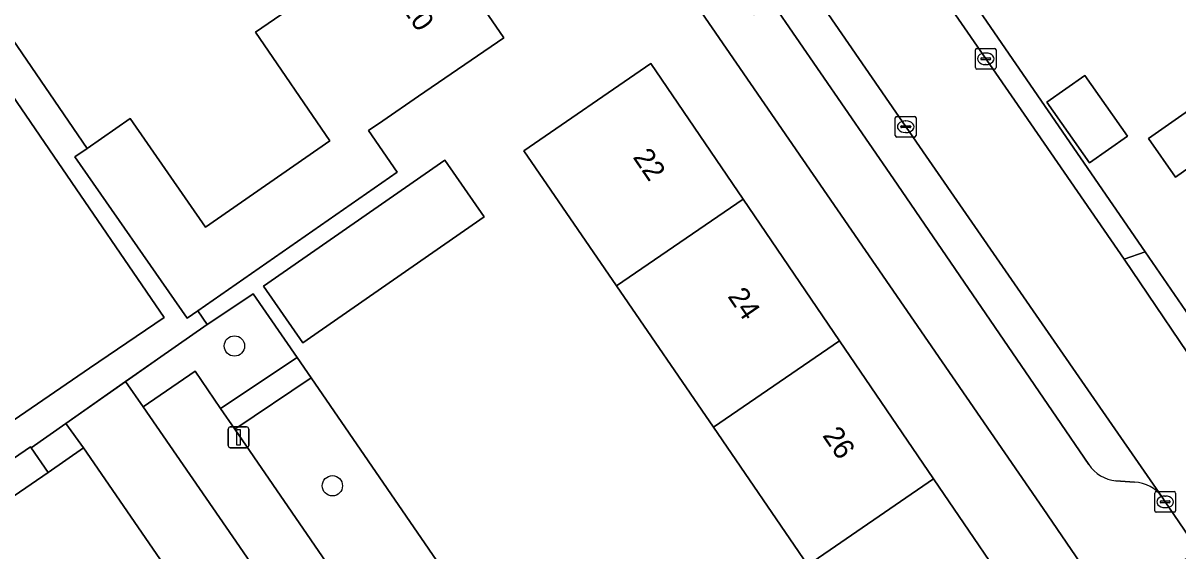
# Model space of a CAD drawing. Extents: x 157445 to 158888, y 383061 to 384688.
# Drawn here: x 158397.4 to 158453.1, y 383581.7 to 383607.2 of the extents above; entities that cross this region are included whole.
import ezdxf

# ---------------------------------------------------------------- set-up
doc = ezdxf.new("R2010")
doc.units = 0
for name, color, linetype in [('IMGEO_Boom', 7, 'Continuous'), ('IMGEO_Erf', 7, 'Continuous'), ('IMGEO_Groenvoorziening', 7, 'Continuous'), ('IMGEO_Hek', 7, 'Continuous'), ('IMGEO_Kolk', 7, 'Continuous'), ('IMGEO_Lichtmast', 7, 'Continuous'), ('IMGEO_Pand', 7, 'Continuous'), ('IMGEO_Pand_nummerreeks', 7, 'Continuous'), ('IMGEO_Parkeervlak_open', 7, 'Continuous'), ('IMGEO_Rijbaan_lokaal_open', 7, 'Continuous'), ('IMGEO_Voetpad_open', 7, 'Continuous')]:
    doc.layers.add(name, color=color, linetype=linetype)

msp = doc.modelspace()

# ---------------------------------------------------------------- linework, layer by layer
at = {"layer": 'IMGEO_Boom'}
for centre in [(158407.606, 383591.628), (158412.331, 383584.887)]:
    msp.add_circle(centre, 0.489, dxfattribs=at)
at = {"layer": 'IMGEO_Erf'}
for points in [[(158367.998, 383648.73), (158400.509, 383601.16), (158402.578, 383602.597), (158406.216, 383597.36), (158412.211, 383601.526), (158408.621, 383606.765), (158410.805, 383608.262), (158407.289, 383613.392), (158403.756, 383618.546), (158400.259, 383623.648), (158397.684, 383621.882), (158394.242, 383626.905)], [(158431.079, 383625.911), (158451.528, 383596.17), (158455.6, 383590.247), (158456.182, 383589.35), (158458.626, 383585.798), (158470.072, 383593.62), (158469.411, 383594.585), (158471.995, 383596.347), (158467.571, 383602.813), (158462.856, 383609.705)], [(158391.649, 383584.421), (158400.619, 383590.551), (158404.213, 383593.007), (158398.894, 383600.789), (158384.333, 383622.095)], [(158416.648, 383612.267), (158420.603, 383606.497), (158416.479, 383603.67), (158414.76, 383602.492), (158414.068, 383602.018), (158415.461, 383600.014), (158405.843, 383593.331), (158406.286, 383592.663), (158407.475, 383593.456), (158408.517, 383594.147), (158410.625, 383591.079), (158411.308, 383590.085), (158421.563, 383575.159), (158422.76, 383573.417), (158428.43, 383565.164), (158440.673, 383573.537), (158440.444, 383573.865), (158449.304, 383579.829), (158446.604, 383583.785), (158425.1, 383615.042)]]:
    msp.add_lwpolyline(points, dxfattribs=at)
for points in [[(158421.555, 383601.046), (158427.686, 383605.25), (158432.138, 383598.712), (158436.79, 383591.881), (158441.325, 383585.22), (158445.966, 383578.405), (158440.084, 383574.38), (158439.922, 383574.269), (158435.261, 383581.064), (158430.703, 383587.709), (158426.028, 383594.525)], [(158450.668, 383601.755), (158448.834, 383600.466), (158446.78, 383603.389), (158448.614, 383604.677)], [(158454.255, 383603.441), (158455.565, 383601.579), (158452.991, 383599.769), (158451.681, 383601.632)], [(158410.909, 383591.78), (158409.011, 383594.512), (158417.756, 383600.587), (158419.654, 383597.856)], [(158412.791, 383574.765), (158407.846, 383581.966), (158403.213, 383588.686), (158402.355, 383589.912), (158399.473, 383587.894), (158400.333, 383586.71), (158404.894, 383580.072), (158409.513, 383573.352), (158414.283, 383566.41), (158418.794, 383559.846), (158412.899, 383555.81), (158413.516, 383554.939), (158422.227, 383560.967)], [(158400.333, 383586.71), (158399.473, 383587.894), (158397.798, 383586.722), (158398.617, 383585.531)]]:
    msp.add_lwpolyline(points, close=True, dxfattribs=at)
at = {"layer": 'IMGEO_Groenvoorziening'}
for points in [[(158410.625, 383591.079), (158408.517, 383594.147), (158407.475, 383593.456), (158406.286, 383592.663), (158402.355, 383589.912), (158403.213, 383588.686), (158405.721, 383590.411), (158406.941, 383588.618)], [(158417.885, 383572.689), (158421.563, 383575.159), (158411.308, 383590.085), (158407.626, 383587.611)]]:
    msp.add_lwpolyline(points, close=True, dxfattribs=at)
at = {"layer": 'IMGEO_Hek'}
for points in [[(158410.625, 383591.079), (158408.517, 383594.147)], [(158400.333, 383586.71), (158399.473, 383587.894), (158406.374, 383592.725)], [(158411.308, 383590.085), (158410.625, 383591.079)], [(158421.563, 383575.159), (158411.308, 383590.085)]]:
    msp.add_lwpolyline(points, dxfattribs=at)
at = {"layer": 'IMGEO_Kolk'}
for p, q in [((158443.336, 383605.052), (158443.336, 383605.904)), ((158443.411, 383605.978), (158444.263, 383605.978)), ((158443.824, 383605.758), (158443.849, 383605.758)), ((158444.337, 383605.904), (158444.337, 383605.052)), ((158443.595, 383605.472), (158443.595, 383605.484)), ((158444.033, 383605.435), (158443.635, 383605.435)), ((158443.638, 383605.521), (158444.036, 383605.521)), ((158443.847, 383605.198), (158443.822, 383605.198)), ((158444.079, 383605.484), (158444.079, 383605.472)), ((158444.263, 383604.978), (158443.411, 383604.978)), ((158439.477, 383601.776), (158439.477, 383602.628)), ((158439.552, 383602.702), (158440.404, 383602.702)), ((158439.965, 383602.482), (158439.99, 383602.482)), ((158440.478, 383602.628), (158440.478, 383601.776)), ((158439.736, 383602.196), (158439.736, 383602.208)), ((158440.174, 383602.159), (158439.776, 383602.159)), ((158439.779, 383602.245), (158440.177, 383602.245)), ((158439.988, 383601.922), (158439.963, 383601.922)), ((158440.22, 383602.208), (158440.22, 383602.196)), ((158440.404, 383601.702), (158439.552, 383601.702)), ((158451.989, 383583.685), (158451.989, 383584.537)), ((158452.064, 383584.611), (158452.916, 383584.611)), ((158452.99, 383584.537), (158452.99, 383583.685)), ((158452.248, 383584.105), (158452.248, 383584.117)), ((158452.686, 383584.068), (158452.288, 383584.068)), ((158452.291, 383584.154), (158452.689, 383584.154)), ((158452.477, 383584.391), (158452.502, 383584.391)), ((158452.732, 383584.117), (158452.732, 383584.105)), ((158452.916, 383583.611), (158452.064, 383583.611)), ((158452.5, 383583.831), (158452.475, 383583.831))]:
    msp.add_line(p, q, dxfattribs=at)
for points in [[(158443.336, 383605.052), (158443.336, 383605.904)], [(158443.411, 383605.978), (158444.263, 383605.978)], [(158444.337, 383605.904), (158444.337, 383605.052)], [(158444.263, 383604.978), (158443.411, 383604.978)], [(158439.477, 383601.776), (158439.477, 383602.628)], [(158439.552, 383602.702), (158440.404, 383602.702)], [(158440.478, 383602.628), (158440.478, 383601.776)], [(158440.404, 383601.702), (158439.552, 383601.702)], [(158451.989, 383583.685), (158451.989, 383584.537)], [(158452.064, 383584.611), (158452.916, 383584.611)], [(158452.99, 383584.537), (158452.99, 383583.685)], [(158452.916, 383583.611), (158452.064, 383583.611)]]:
    msp.add_lwpolyline(points, dxfattribs=at)
for centre, radius, start, end in [((158443.413, 383605.902), 0.0765, 91.552, 178.448), ((158443.413, 383605.902), 0.0765, 91.552, 178.448), ((158444.261, 383605.902), 0.0765, 1.552, 88.448), ((158444.261, 383605.902), 0.0765, 1.552, 88.448), ((158443.413, 383605.054), 0.0765, 181.552, 268.448), ((158443.413, 383605.054), 0.0765, 181.552, 268.448), ((158443.635, 383605.481), 0.0403, 85.8775, 175.7526), ((158443.632, 383605.471), 0.0366, 178.938, 274.7102), ((158444.036, 383605.478), 0.043, 264.8664, 352.4533), ((158444.04, 383605.483), 0.0386, 1.7309, 96.639), ((158444.261, 383605.054), 0.0765, 271.552, 358.448), ((158444.261, 383605.054), 0.0765, 271.552, 358.448), ((158439.554, 383602.626), 0.0765, 91.552, 178.448), ((158439.554, 383602.626), 0.0765, 91.552, 178.448), ((158440.402, 383602.626), 0.0765, 1.552, 88.448), ((158440.402, 383602.626), 0.0765, 1.552, 88.448), ((158439.554, 383601.778), 0.0765, 181.552, 268.448), ((158439.554, 383601.778), 0.0765, 181.552, 268.448), ((158439.776, 383602.205), 0.0403, 85.8775, 175.7526), ((158439.773, 383602.195), 0.0366, 178.938, 274.7102), ((158440.177, 383602.202), 0.043, 264.8664, 352.4533), ((158440.181, 383602.207), 0.0386, 1.7309, 96.639), ((158440.402, 383601.778), 0.0765, 271.552, 358.448), ((158440.402, 383601.778), 0.0765, 271.552, 358.448), ((158452.066, 383584.535), 0.0765, 91.552, 178.448), ((158452.066, 383584.535), 0.0765, 91.552, 178.448), ((158452.914, 383584.535), 0.0765, 1.552, 88.448), ((158452.914, 383584.535), 0.0765, 1.552, 88.448), ((158452.288, 383584.114), 0.0403, 85.8775, 175.7526), ((158452.285, 383584.104), 0.0366, 178.938, 274.7102), ((158452.689, 383584.111), 0.043, 264.8664, 352.4533), ((158452.693, 383584.116), 0.0386, 1.7309, 96.639), ((158452.066, 383583.687), 0.0765, 181.552, 268.448), ((158452.066, 383583.687), 0.0765, 181.552, 268.448), ((158452.914, 383583.687), 0.0765, 271.552, 358.448), ((158452.914, 383583.687), 0.0765, 271.552, 358.448)]:
    msp.add_arc(centre, radius, start, end, dxfattribs=at)
for centre, major_axis, ratio, start_param, end_param in [((158443.823, 383605.478), (-0.387, 0.002), 0.722429, 4.712389, 7.853982), ((158443.848, 383605.478), (-0.39, 0.002), 0.717154, 1.570796, 4.712389), ((158439.964, 383602.202), (-0.387, 0.002), 0.722429, 4.712389, 7.853982), ((158439.989, 383602.202), (-0.39, 0.002), 0.717154, 1.570796, 4.712389), ((158452.476, 383584.111), (-0.387, 0.002), 0.722429, 4.712389, 7.853982), ((158452.501, 383584.111), (-0.39, 0.002), 0.717154, 1.570796, 4.712389)]:
    msp.add_ellipse(centre, major_axis=major_axis, ratio=ratio, start_param=start_param, end_param=end_param, dxfattribs=at)
at = {"layer": 'IMGEO_Lichtmast'}
for p, q in [((158407.306, 383586.823), (158407.306, 383587.623)), ((158407.306, 383587.623), (158407.306, 383586.823)), ((158407.406, 383587.723), (158408.196, 383587.723)), ((158408.196, 383587.723), (158407.406, 383587.723)), ((158408.296, 383587.623), (158408.296, 383586.823)), ((158408.296, 383586.823), (158408.296, 383587.623)), ((158408.196, 383586.723), (158407.406, 383586.723)), ((158407.406, 383586.723), (158408.196, 383586.723))]:
    msp.add_line(p, q, dxfattribs=at)
msp.add_lwpolyline([(158407.726, 383587.598), (158407.876, 383587.598), (158407.876, 383586.848), (158407.726, 383586.848), (158407.726, 383587.598)], dxfattribs=at)
for centre, start, end in [((158407.406, 383587.623), 90, 180), ((158407.406, 383587.623), 90, 180), ((158408.196, 383587.623), 0, 90), ((158408.196, 383587.623), 360, 90), ((158407.406, 383586.823), 180, 270), ((158407.406, 383586.823), 180, 270), ((158408.196, 383586.823), 270, 0), ((158408.196, 383586.823), 270, 0)]:
    msp.add_arc(centre, 0.1, start, end, dxfattribs=at)
at = {"layer": 'IMGEO_Pand'}
for points in [[(158420.603, 383606.497), (158416.648, 383612.267), (158410.805, 383608.262), (158408.621, 383606.765), (158412.211, 383601.526), (158406.216, 383597.36), (158402.578, 383602.597), (158400.509, 383601.16), (158399.916, 383600.748), (158405.321, 383592.969), (158405.843, 383593.331), (158415.461, 383600.014), (158414.068, 383602.018), (158414.76, 383602.492), (158416.479, 383603.67)], [(158426.028, 383594.525), (158432.138, 383598.712), (158427.686, 383605.25), (158421.555, 383601.046)], [(158446.78, 383603.389), (158448.834, 383600.466), (158450.668, 383601.755), (158448.614, 383604.677)], [(158451.681, 383601.632), (158452.991, 383599.769), (158455.565, 383601.579), (158454.255, 383603.441)], [(158409.011, 383594.512), (158410.909, 383591.78), (158419.654, 383597.856), (158417.756, 383600.587)], [(158426.028, 383594.525), (158430.703, 383587.709), (158436.79, 383591.881), (158432.138, 383598.712)], [(158435.261, 383581.064), (158441.325, 383585.22), (158436.79, 383591.881), (158430.703, 383587.709)], [(158398.617, 383585.531), (158397.798, 383586.722), (158397.768, 383586.766), (158393.923, 383584.124), (158393.976, 383584.046), (158394.772, 383582.889)], [(158400.333, 383586.71), (158398.617, 383585.531), (158394.772, 383582.889), (158394.292, 383582.559), (158398.852, 383575.923), (158404.894, 383580.072)], [(158435.261, 383581.064), (158439.922, 383574.269), (158440.084, 383574.38), (158445.966, 383578.405), (158441.325, 383585.22)]]:
    msp.add_lwpolyline(points, close=True, dxfattribs=at)
at = {"layer": 'IMGEO_Parkeervlak_open'}
for points in [[(158440.961, 383600.776), (158414.772, 383638.784), (158396.544, 383665.307)], [(158396.546, 383661.927), (158413.196, 383637.7), (158430.181, 383613.05), (158433.52, 383608.203), (158439.386, 383599.69), (158447.244, 383588.192), (158448.803, 383585.908)], [(158452.346, 383584.337), (158448.901, 383589.304), (158440.961, 383600.776)], [(158450.118, 383585.126), (158451.008, 383585.065)]]:
    msp.add_lwpolyline(points, dxfattribs=at)
for centre, radius, start, end in [((158450.291, 383586.914), 1.796, 214.0498, 264.4723), ((158450.933, 383583.333), 1.733, 35.3831, 87.516)]:
    msp.add_arc(centre, radius, start, end, dxfattribs=at)
at = {"layer": 'IMGEO_Rijbaan_lokaal_open'}
msp.add_lwpolyline([(158396.049, 383666.028), (158396.544, 383665.307), (158414.772, 383638.784), (158440.961, 383600.776), (158448.901, 383589.304), (158452.346, 383584.337), (158452.491, 383584.112), (158454.081, 383581.774), (158458.174, 383584.6), (158456.434, 383587.131), (158455.092, 383589.049), (158454.709, 383589.606), (158450.508, 383595.811), (158445.686, 383602.8), (158443.566, 383605.873), (158430.185, 383625.266), (158428.487, 383627.727), (158419.744, 383640.399)], dxfattribs=at)
at = {"layer": 'IMGEO_Voetpad_open'}
for points in [[(158394.792, 383666.818), (158394.543, 383666.881), (158391.166, 383664.564), (158393.684, 383660.891), (158396.688, 383656.436), (158400.648, 383650.664), (158404.359, 383645.219), (158408.365, 383639.388), (158410.942, 383635.68), (158415.428, 383629.14), (158417.999, 383625.435), (158422.591, 383618.718), (158425.1, 383615.042), (158446.604, 383583.785), (158449.304, 383579.829), (158449.529, 383579.499), (158449.931, 383578.909), (158454.081, 383581.774), (158452.491, 383584.112), (158452.346, 383584.337)], [(158393.923, 383584.124), (158397.768, 383586.766), (158397.798, 383586.722), (158399.473, 383587.894), (158402.355, 383589.912), (158406.286, 383592.663), (158405.843, 383593.331), (158405.321, 383592.969), (158399.916, 383600.748), (158400.509, 383601.16), (158367.998, 383648.73)], [(158448.803, 383585.908), (158447.244, 383588.192), (158439.386, 383599.69), (158433.52, 383608.203), (158432.647, 383607.602), (158429.308, 383612.449), (158430.181, 383613.05), (158413.196, 383637.7)], [(158384.333, 383622.095), (158398.894, 383600.789), (158404.213, 383593.007), (158400.619, 383590.551), (158391.649, 383584.421)], [(158451.008, 383585.065), (158450.118, 383585.126)]]:
    msp.add_lwpolyline(points, dxfattribs=at)
for points in [[(158431.079, 383625.911), (158430.185, 383625.266), (158443.566, 383605.873), (158445.686, 383602.8), (158450.508, 383595.811), (158451.528, 383596.17)], [(158454.709, 383589.606), (158455.6, 383590.247), (158451.528, 383596.17), (158450.508, 383595.811)], [(158407.626, 383587.611), (158411.308, 383590.085), (158410.625, 383591.079), (158406.941, 383588.618)], [(158407.626, 383587.611), (158406.941, 383588.618), (158405.721, 383590.411), (158403.213, 383588.686), (158407.846, 383581.966), (158412.791, 383574.765), (158422.227, 383560.967), (158422.455, 383560.638), (158423.311, 383559.383), (158425.792, 383561.103), (158424.741, 383562.641), (158419.073, 383570.94), (158417.885, 383572.689)]]:
    msp.add_lwpolyline(points, close=True, dxfattribs=at)
for centre, radius, start, end in [((158450.291, 383586.914), 1.796, 214.0498, 264.4723), ((158450.933, 383583.333), 1.733, 35.3831, 87.516)]:
    msp.add_arc(centre, radius, start, end, dxfattribs=at)

# ---------------------------------------------------------------- texts
at = {"layer": 'IMGEO_Pand_nummerreeks'}
for s, rotation, p in [('20', 304.4288, (158415.633, 383607.947)), ('22', 304.2528, (158426.793, 383600.733)), ('24', 304.2528, (158431.365, 383594.02)), ('26', 304.2528, (158435.935, 383587.309))]:
    msp.add_text(s, height=1, rotation=rotation, dxfattribs=at).set_placement(p)

doc.saveas('drawing.dxf')
